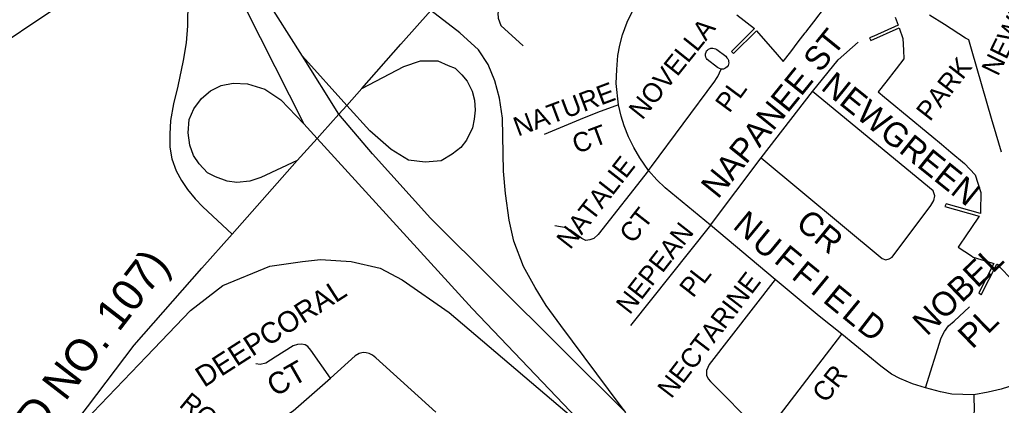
# Model space of a CAD drawing. Extents: x 586326 to 623965, y 4819854 to 4857850.
# Drawn here: x 599136 to 600156, y 4841841 to 4842243 of the extents above; entities that cross this region are included whole.
import ezdxf

# ---------------------------------------------------------------- set-up
doc = ezdxf.new("R2010")
doc.units = 0
for name, color, linetype in [('Major Rds and Hwys', 7, 'Continuous'), ('Major Rds Lbls', 7, 'Continuous'), ('Minor Rd Lbls', 7, 'Continuous'), ('Minor Rds', 7, 'Continuous'), ('Park Lbls', 7, 'Continuous'), ('Park Outlines', 7, 'Continuous'), ('Proposed Minor Rds', 7, 'Continuous')]:
    doc.layers.add(name, color=color, linetype=linetype)

msp = doc.modelspace()

# ---------------------------------------------------------------- linework, layer by layer
at = {"layer": 'Major Rds and Hwys'}
for points in [[(599429.4, 4842204.4), (599351.3, 4842328.2), (599269, 4842459.1), (599144.9, 4842669.3)], [(599171.7, 4842583.7), (599284.9, 4842361.3), (599298.7, 4842327), (599305.6, 4842300), (599308.8, 4842279.7), (599310.5, 4842262.2), (599310.1, 4842236.2), (599308.6, 4842218.5), (599305.7, 4842200.1), (599300, 4842173.4), (599295.5, 4842154.7), (599292.5, 4842137.6), (599291.6, 4842123.4), (599291.8, 4842109.6), (599293.8, 4842097.5), (599298.4, 4842085.1), (599303.8, 4842075), (599310.2, 4842065.8), (599318.1, 4842056.1), (599326.1, 4842047.5), (599356.4, 4842019.3)], [(599171.7, 4842583.7), (599233.2, 4842485.3), (599323.3, 4842343.6), (599340.3, 4842314.2), (599430.9, 4842134.1)], [(599491.1, 4842170.8), (599531.8, 4842216.9), (599562.9, 4842252.1)], [(599765.6, 4841833.4), (599759.7, 4841841.3), (599698, 4841924.1), (599682.9, 4841945), (599671.3, 4841963.6), (599659.3, 4841985.4), (599649.3, 4842011.9), (599644.4, 4842033.7), (599640.5, 4842061.4), (599638.4, 4842084.6), (599637.4, 4842140), (599634.3, 4842160.6), (599629.6, 4842178.7), (599622.6, 4842195.8), (599612.4, 4842211), (599593.1, 4842228.8), (599562.9, 4842252.1)], [(599475.5, 4842153.2), (599429.4, 4842204.4)], [(599467.4, 4842144), (599429.4, 4842204.4)], [(599491.1, 4842170.8), (599534.8, 4842193.8), (599552.1, 4842199.5), (599570.3, 4842199.5), (599580.9, 4842194.9), (599588.2, 4842191.9), (599595.2, 4842185.1), (599600.6, 4842178.5), (599606, 4842167.9), (599608.4, 4842158.7), (599608.9, 4842148.2), (599608, 4842138.9), (599606.3, 4842129.7), (599600.2, 4842117.1), (599594.2, 4842109.5), (599585, 4842102.4), (599573.6, 4842095.4), (599557.1, 4842094.1), (599539.6, 4842096.3), (599521.6, 4842107.2), (599499.4, 4842126.8), (599475.5, 4842153.2)], [(599424.2, 4842095.8), (599386.3, 4842078.3), (599374.8, 4842074.4), (599361.2, 4842073), (599351.3, 4842074.4), (599339.2, 4842078.7), (599330.8, 4842083.1), (599322.2, 4842092.3), (599316.4, 4842101.1), (599312.3, 4842111.8), (599310.9, 4842124.8), (599311.9, 4842138.5), (599316.5, 4842149.8), (599324.6, 4842160.5), (599334.1, 4842168.5), (599345.1, 4842173.9), (599357.5, 4842176.3), (599372.3, 4842175.7), (599390.3, 4842170.1), (599406.9, 4842159), (599430.9, 4842134.1)], [(599475.5, 4842153.2), (599491.1, 4842170.8)], [(599467.4, 4842144), (599475.5, 4842153.2)], [(599444.8, 4842118.9), (599450, 4842124.6), (599467.4, 4842144)], [(599765.6, 4841833.4), (599562.7, 4842036), (599502.4, 4842102.8), (599467.4, 4842144)], [(599430.9, 4842134.1), (599444.8, 4842118.9)], [(599424.2, 4842095.8), (599444.8, 4842118.9)], [(599444.8, 4842118.9), (599452.1, 4842110.8), (599605.9, 4841941.9), (599729.9, 4841811.7)], [(599356.4, 4842019.3), (599424.2, 4842095.8)], [(599154.7, 4841772.6), (599180.4, 4841806.1), (599206, 4841839.5), (599254.6, 4841903.6), (599325, 4841983.7), (599356.4, 4842019.3)], [(599154.7, 4841772.6), (599211.7, 4841833.4), (599267.3, 4841891.9), (599313.3, 4841939.6), (599346.7, 4841965.9), (599395.5, 4841985.8), (599429.4, 4841990.7), (599448.2, 4841992.9), (599480.2, 4841990.8), (599510.2, 4841983.8), (599533.2, 4841971.7), (599582.1, 4841937.5), (599729.9, 4841811.7)]]:
    msp.add_lwpolyline(points, dxfattribs=at)
at = {"layer": 'Minor Rds'}
for points in [[(599776.6, 4842259.8), (599686, 4842315.9), (599680.2, 4842316.7), (599674.4, 4842312.6), (599636.1, 4842256.2), (599632.6, 4842249.3), (599632.9, 4842244.1), (599635.7, 4842236.4), (599658.9, 4842215.1)], [(599758.1, 4842153.9), (599755.7, 4842175.9), (599756.2, 4842190.7), (599757.4, 4842205), (599759.5, 4842216), (599762.2, 4842226.8), (599767.1, 4842239.7), (599776.6, 4842259.8)], [(599864.8, 4842191), (599862.9, 4842191.5), (599860.9, 4842192.5), (599850.2, 4842201), (599849.4, 4842201.9), (599848.7, 4842203.3), (599848.4, 4842205.2), (599848.4, 4842207), (599849, 4842208.5), (599849.6, 4842209.9), (599850.4, 4842210.8), (599851.7, 4842211.8), (599853.2, 4842212.6), (599854.1, 4842212.7)], [(599854.1, 4842212.7), (599854.6, 4842212.8), (599856, 4842212.8), (599857.5, 4842212.6), (599858.8, 4842212.1), (599860.2, 4842211.4), (599869.6, 4842204.3), (599870.8, 4842202.9), (599871.6, 4842201.7), (599872.2, 4842200.4), (599872.5, 4842199), (599872.6, 4842197.7), (599872.4, 4842196), (599872, 4842194.9), (599871, 4842193.3), (599869.7, 4842192.2), (599868.6, 4842191.5), (599867.2, 4842191), (599865.5, 4842191), (599864.8, 4842191)], [(599959.8, 4842167.6), (599986.2, 4842200.6), (600007.1, 4842219.2)], [(599789.3, 4842085.5), (599792.3, 4842089.5), (599858.1, 4842178.4), (599859.9, 4842181.1), (599861.3, 4842183.3), (599864.8, 4842191)], [(599906.2, 4842098.6), (600032, 4841993.9), (600035.9, 4841992.6), (600039.2, 4841993.6), (600042.6, 4841995.4), (600082.6, 4842049.1), (600085.9, 4842054.3), (600086.7, 4842059.2), (600085, 4842064.2), (599959.8, 4842167.6)], [(599906.2, 4842098.6), (599959.8, 4842167.6)], [(599758.1, 4842153.9), (599736.3, 4842146), (599718.1, 4842138.4), (599680.6, 4842123)], [(599789.3, 4842085.5), (599780.2, 4842098.6), (599773.9, 4842109.5), (599768.3, 4842120.5), (599764, 4842131.8), (599760.9, 4842141.9), (599758.1, 4842153.9)], [(599853.5, 4842028.6), (599906.2, 4842098.6)], [(599789.3, 4842085.5), (599736.9, 4842019), (599732.4, 4842014.6), (599728.3, 4842013.2), (599724.1, 4842012.5), (599719.8, 4842014.7), (599708.3, 4842023.2), (599703.7, 4842025.7), (599691.8, 4842027.7)], [(599853.5, 4842028.6), (599806.7, 4842067.4), (599797.8, 4842075.7), (599789.3, 4842085.5)], [(599853.5, 4842028.6), (599770.5, 4841924)], [(599920.9, 4841971.9), (599853.5, 4842028.6)], [(599920.9, 4841971.9), (599852.4, 4841883.6), (599849.5, 4841877.3), (599849.6, 4841872.4), (599851.1, 4841868.5), (599853.7, 4841865.8), (599901.8, 4841817.1), (599905.6, 4841815.7), (599908.6, 4841815.4), (599912.9, 4841816.6), (599917.4, 4841820.1), (599990.2, 4841915)], [(599990.2, 4841915), (599966.6, 4841933.9), (599920.9, 4841971.9)], [(600077.1, 4841859.3), (600093.5, 4841911.2), (600096.8, 4841917.9), (600101.2, 4841923.6), (600107, 4841928.5), (600123, 4841943.5)], [(600077.1, 4841859.3), (600063.6, 4841863.5), (600050.5, 4841869), (600041.9, 4841873.6), (600030.7, 4841881.8), (599990.2, 4841915)], [(599458.8, 4841869.4), (599438.4, 4841898.6), (599435, 4841902.4), (599432.3, 4841904), (599428.7, 4841904.8), (599424.5, 4841904.5), (599419.7, 4841903.1), (599401.2, 4841891.1), (599391.5, 4841884.9), (599385.7, 4841883.6), (599380.9, 4841884.1)], [(599568.2, 4841833.8), (599505.9, 4841890.6), (599502.2, 4841893.2), (599498.9, 4841895.1), (599495.7, 4841895.7), (599492.6, 4841895.9), (599488.5, 4841894.8), (599484.2, 4841892.5), (599458.8, 4841869.4)], [(600254.3, 4841889), (600155.9, 4841857.9), (600142.3, 4841854.6), (600127.3, 4841852.1)], [(599359.9, 4841783.7), (599376.1, 4841803.9), (599378.1, 4841806), (599380, 4841807.9), (599382, 4841809.6), (599385.7, 4841812.6), (599420, 4841835.2), (599458.8, 4841869.4)], [(600127.3, 4841852.1), (600104.5, 4841852.8), (600092.6, 4841855.2), (600077.1, 4841859.3)], [(600127.3, 4841852.1), (600127.6, 4841835), (600124.6, 4841820.7), (600118.5, 4841805), (600109.7, 4841790.3), (600083.7, 4841752.4)]]:
    msp.add_lwpolyline(points, dxfattribs=at)
at = {"layer": 'Park Outlines'}
for points in [[(599880.9, 4842247.4), (599899.4, 4842233.1), (599875.4, 4842209.3), (599876.5, 4842208.2), (599877.5, 4842207.1), (599901.4, 4842230.9), (599922.9, 4842206.1), (599929.2, 4842199), (599929.2, 4842199), (599937, 4842209.1), (599944.9, 4842219.3), (599952, 4842228.6), (599953, 4842229.8), (599953.9, 4842231), (599961.1, 4842240.3), (599973.3, 4842256.1)], [(600045.6, 4842244.9), (600048.7, 4842236.6), (600023.4, 4842225.4), (600018.9, 4842223.4), (600020.2, 4842220.7), (600049.7, 4842233.8), (600053.7, 4842223), (600054.2, 4842210.6), (600054.5, 4842201.7), (600046.5, 4842191.4), (600035.8, 4842177.4), (600027.9, 4842167.3), (600034.5, 4842161.9), (600044.3, 4842153.7), (600054.2, 4842145.6), (600064, 4842137.4), (600073.9, 4842129.2), (600083.7, 4842121.1), (600093.6, 4842112.9), (600103.4, 4842104.7), (600117.8, 4842092.9), (600128.8, 4842081), (600134.7, 4842062.5), (600134.3, 4842043), (600134.2, 4842040.7), (600098.5, 4842050.7), (600097.3, 4842047.9), (600132.9, 4842037.9), (600131.6, 4842035.9), (600119.1, 4842017.4), (600112.6, 4842007.8), (600111.2, 4842005.7), (600124.9, 4841996.5), (600126.7, 4841995.2), (600146.1, 4841989.5), (600148.3, 4841988.8), (600132.5, 4841958), (600133.8, 4841957.1), (600135, 4841956.1), (600151.3, 4841987.9), (600151.5, 4841987.9), (600153, 4841986.3), (600168, 4841971)], [(600156.3, 4842104.4), (600150.7, 4842123.4), (600145.9, 4842139.7), (600125.5, 4842209.2), (600122, 4842221.3), (600118.8, 4842223.3), (600096.9, 4842237.3), (600081.3, 4842247.3)]]:
    msp.add_lwpolyline(points, dxfattribs=at)
at = {"layer": 'Proposed Minor Rds'}
msp.add_lwpolyline([(599010.1, 4842191.8), (599025.4, 4842189.5), (599054.7, 4842185.8), (599062.4, 4842185.6), (599069.7, 4842187.1), (599080.8, 4842194.2), (599113, 4842214.5), (599160.8, 4842246.6), (599177.1, 4842257.1), (599182.9, 4842262.2), (599185.4, 4842267.2), (599186, 4842271.4), (599188.4, 4842284.1), (599192.7, 4842303.8)], dxfattribs=at)

# ---------------------------------------------------------------- texts
at = {"layer": 'Major Rds Lbls'}
msp.add_text('ROAD NO. 107)', height=33.17, rotation=52.3707, dxfattribs=at).set_placement((599097.1, 4841733))
at = {"layer": 'Minor Rd Lbls'}
for s, height, rotation, p in [('NEWHAVEN', 20, 64.1099, (600152.5, 4842182.7)), ('NOVELLA', 20, 51.2484, (599782.7, 4842137.2)), ('NAPANEE ST', 25, 51.0333, (599861.3, 4842054.9)), ('NEWGREEN', 25, 321.1702, (599967.3, 4842170.4)), ('NATURE', 20, 20.5561, (599653.5, 4842120.7)), ('PL', 20, 53.4448, (599873.2, 4842144.4)), ('CT', 20, 20.5561, (599714.6, 4842102.6)), ('NATALIE', 20, 52.0013, (599707.8, 4842002.3)), ('CT', 20, 52.0013, (599773.1, 4842008.3)), ('N', 25, 320.5672, (599875.7, 4842026.1)), ('CR', 25, 320.4862, (599940.9, 4842027.8)), ('NEPEAN', 20, 52, (599769.7, 4841934.5)), ('U', 25, 320.5672, (599895.2, 4842007.2)), ('F', 25, 320.5672, (599918.5, 4841990.4)), ('NOBEL', 25, 43.7627, (600078.6, 4841912.2)), ('F', 25, 320.5672, (599936.7, 4841973.8)), ('NECTARINE', 20, 52.4832, (599812.9, 4841847.1)), ('PL', 20, 52, (599835.5, 4841952)), ('DEEPCORAL', 21.65, 32.7926, (599327.3, 4841859.1)), ('I', 25, 320.5672, (599956.3, 4841959.1)), ('E', 25, 320.5672, (599969.3, 4841949.3)), ('L', 25, 320.5672, (599988.9, 4841933.4)), ('D', 25, 322.4314, (600004.7, 4841920.5)), ('PL', 25, 44.1931, (600125.8, 4841898.7)), ('CT', 22.52, 29.7532, (599401, 4841849.4)), ('CR', 20, 52, (599973.5, 4841842.5)), ('ROAD', 20, 320.7081, (599300.3, 4841840.4))]:
    msp.add_text(s, height=height, rotation=rotation, dxfattribs=at).set_placement(p)
at = {"layer": 'Park Lbls'}
msp.add_text('PARK', height=19.99, rotation=52, dxfattribs=at).set_placement((600081.7, 4842135.7))

doc.saveas('drawing.dxf')
